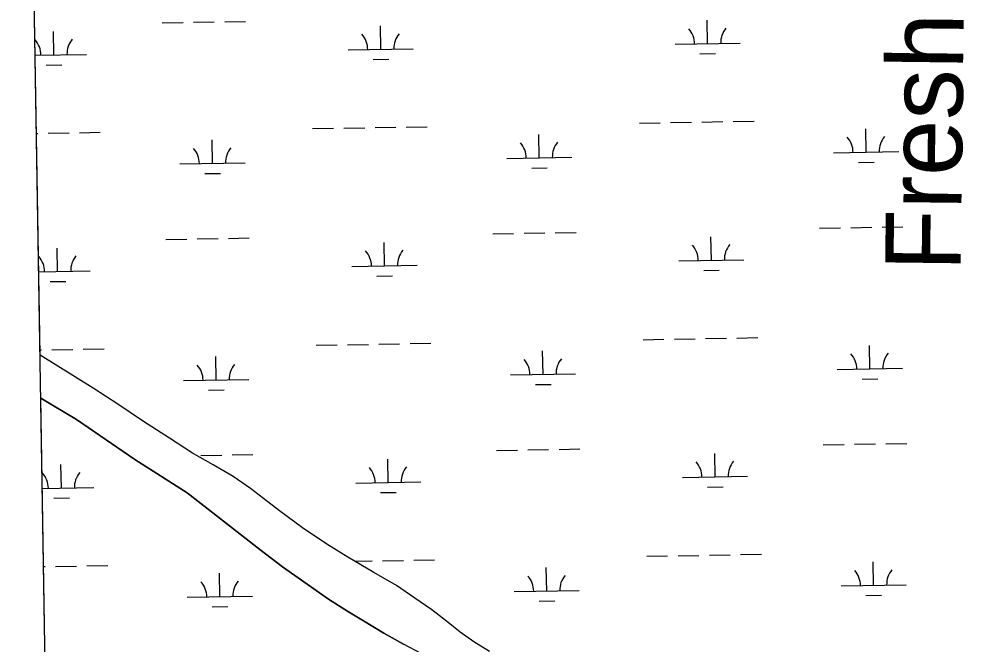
# Model space of a CAD drawing. Extents: x 3887375 to 3925618, y 296674 to 322633.
# Drawn here: x 3891343 to 3892796, y 317906 to 318866 of the extents above; entities that cross this region are included whole.
import ezdxf

# ---------------------------------------------------------------- set-up
doc = ezdxf.new("R2010")
doc.units = 0
for name, color, linetype in [('V-GRID-FRAM', 7, 'Continuous'), ('V-RIVR-IDEN', 7, 'Continuous'), ('V-TOPO-SHOR', 7, 'Continuous'), ('V-WETL-SWMP', 7, 'Continuous')]:
    doc.layers.add(name, color=color, linetype=linetype)

msp = doc.modelspace()

# ---------------------------------------------------------------- linework, layer by layer
at = {"layer": 'V-GRID-FRAM'}
msp.add_lwpolyline([(3891343.3, 320285.8), (3923192.8, 320832.5), (3923512.8, 302652.9), (3891647.4, 302105.9), (3891343.3, 320285.8)], dxfattribs=at)
at = {"layer": 'V-TOPO-SHOR'}
for points in [[(3892065.8, 317895), (3892041.7, 317909.8), (3892020.8, 317924.3), (3892000, 317941.5), (3891977.2, 317958.6), (3891951.1, 317976.8), (3891923.1, 317996), (3891888.4, 318016), (3891848.3, 318039.7), (3891816.3, 318059.6), (3891778.8, 318084.6), (3891743.6, 318110.9), (3891718.8, 318129.7), (3891699, 318145.2), (3891672.5, 318163.4), (3891641.8, 318181.3), (3891609.8, 318199.6), (3891574.6, 318222.5), (3891534.8, 318248.2), (3891495, 318274.5), (3891457.5, 318299.2), (3891375.7, 318349.7)], [(3891960.7, 317891.6), (3891933.9, 317906.2), (3891903.8, 317922.8), (3891872.5, 317942.1), (3891849.6, 317955.6), (3891818.9, 317975.2), (3891790.9, 317994.8), (3891748.2, 318025.1), (3891713.3, 318051.3), (3891687.6, 318071.5), (3891601.6, 318138.4), (3891521.4, 318189.8), (3891431.7, 318251.1), (3891376.8, 318283.8)]]:
    msp.add_lwpolyline(points, dxfattribs=at)
at = {"layer": 'V-WETL-SWMP'}
for p, q in [((3891375.7, 318349.7), (3891363.8, 319062.3)), ((3891563.3, 318860.3), (3891595.3, 318860.9)), ((3891611.3, 318861.1), (3891643.3, 318861.7)), ((3891659.3, 318862), (3891691.3, 318862.5)), ((3892400.8, 318828.3), (3892400.1, 318864.3)), ((3891397.1, 318811), (3891396.5, 318847)), ((3891898.9, 318819.6), (3891898.3, 318855.6)), ((3891848.9, 318818.8), (3891948.9, 318820.5)), ((3892350.8, 318827.4), (3892450.8, 318829.1)), ((3891368, 318810.5), (3891447.1, 318811.9)), ((3891887.2, 318804), (3891911.2, 318804.4)), ((3892389, 318812.6), (3892413, 318813)), ((3891385.4, 318795.4), (3891409.4, 318795.8)), ((3891890.2, 318699.4), (3891922.1, 318700)), ((3891938.1, 318700.2), (3891970.1, 318700.8)), ((3892296, 318706.4), (3892328, 318706.9)), ((3892344, 318707.2), (3892376, 318707.7)), ((3892392, 318708), (3892424, 318708.6)), ((3892440, 318708.8), (3892472, 318709.4)), ((3891370, 318690.5), (3891372.3, 318690.5)), ((3891388.3, 318690.8), (3891420.3, 318691.3)), ((3891436.3, 318691.6), (3891468.3, 318692.2)), ((3891794.2, 318697.8), (3891826.2, 318698.3)), ((3891842.2, 318698.6), (3891874.2, 318699.1)), ((3892142.3, 318653), (3892141.7, 318689)), ((3892644.1, 318661.6), (3892643.5, 318697.6)), ((3891640.5, 318644.4), (3891639.8, 318680.4)), ((3892594.1, 318660.7), (3892694.1, 318662.5)), ((3891590.5, 318643.5), (3891690.5, 318645.2)), ((3892092.3, 318652.1), (3892192.3, 318653.8)), ((3892632.4, 318646), (3892656.4, 318646.4)), ((3891628.7, 318628.7), (3891652.7, 318629.1)), ((3892130.6, 318637.3), (3892154.6, 318637.8)), ((3892572.7, 318544.9), (3892604.7, 318545.5)), ((3892620.7, 318545.7), (3892652.7, 318546.3)), ((3892668.7, 318546.6), (3892700.7, 318547.1)), ((3891569.1, 318527.7), (3891601, 318528.2)), ((3891617, 318528.5), (3891649, 318529.1)), ((3891665, 318529.3), (3891697, 318529.9)), ((3892070.9, 318536.3), (3892102.9, 318536.9)), ((3892118.9, 318537.1), (3892150.9, 318537.7)), ((3892166.9, 318538), (3892198.9, 318538.5)), ((3892406.5, 318495.6), (3892405.9, 318531.6)), ((3891402.8, 318478.4), (3891402.2, 318514.4)), ((3891904.6, 318487), (3891904, 318523)), ((3892356.5, 318494.8), (3892456.5, 318496.5)), ((3891854.6, 318486.2), (3891954.6, 318487.9)), ((3891373.6, 318477.9), (3891452.8, 318479.3)), ((3891892.9, 318471.4), (3891916.9, 318471.8)), ((3892394.7, 318480), (3892418.7, 318480.4)), ((3891391.1, 318462.8), (3891415.1, 318463.2)), ((3891799.9, 318365.1), (3891831.9, 318365.7)), ((3891847.9, 318366), (3891879.9, 318366.5)), ((3891895.9, 318366.8), (3891927.9, 318367.3)), ((3891943.9, 318367.6), (3891975.8, 318368.2)), ((3892301.7, 318373.7), (3892333.7, 318374.3)), ((3892349.7, 318374.6), (3892381.7, 318375.1)), ((3892397.7, 318375.4), (3892429.7, 318375.9)), ((3892445.7, 318376.2), (3892477.7, 318376.8)), ((3891375.6, 318357.8), (3891378, 318357.9)), ((3891394, 318358.2), (3891426, 318358.7)), ((3891442, 318359), (3891474, 318359.5)), ((3892148, 318320.4), (3892147.4, 318356.4)), ((3892649.8, 318329), (3892649.2, 318365)), ((3891457.5, 318299.2), (3891375.7, 318349.7)), ((3891646.2, 318311.7), (3891645.6, 318347.7)), ((3892599.9, 318328.1), (3892699.8, 318329.8)), ((3891596.2, 318310.9), (3891696.2, 318312.6)), ((3892098, 318319.5), (3892198, 318321.2)), ((3892638.1, 318313.3), (3892662.1, 318313.7)), ((3891495, 318274.5), (3891457.5, 318299.2)), ((3891634.4, 318296.1), (3891658.4, 318296.5)), ((3892136.3, 318304.7), (3892160.3, 318305.1)), ((3891404.2, 316648.5), (3891376.8, 318283.8)), ((3891376.8, 318283.8), (3891431.7, 318251.1)), ((3891534.8, 318248.2), (3891495, 318274.5)), ((3891431.7, 318251.1), (3891521.4, 318189.8)), ((3891574.6, 318222.5), (3891534.8, 318248.2)), ((3891609.8, 318199.6), (3891574.6, 318222.5)), ((3892172.6, 318205.3), (3892204.6, 318205.9)), ((3892578.4, 318212.3), (3892610.4, 318212.8)), ((3892626.4, 318213.1), (3892658.4, 318213.7)), ((3892674.4, 318213.9), (3892706.4, 318214.5)), ((3891641.8, 318181.3), (3891609.8, 318199.6)), ((3891622.8, 318195.9), (3891654.7, 318196.4)), ((3891670.7, 318196.7), (3891702.7, 318197.3)), ((3892076.6, 318203.7), (3892108.6, 318204.2)), ((3892124.6, 318204.5), (3892156.6, 318205.1)), ((3892412.2, 318163), (3892411.6, 318199)), ((3891408.5, 318145.8), (3891407.9, 318181.8)), ((3891521.4, 318189.8), (3891601.6, 318138.4)), ((3891672.5, 318163.4), (3891641.8, 318181.3)), ((3891910.4, 318154.4), (3891909.7, 318190.4)), ((3891699, 318145.2), (3891672.5, 318163.4)), ((3892362.2, 318162.1), (3892462.2, 318163.9)), ((3891860.4, 318153.5), (3891960.3, 318155.3)), ((3892400.5, 318147.4), (3892424.4, 318147.8)), ((3891379.1, 318145.3), (3891458.5, 318146.6)), ((3891601.6, 318138.4), (3891687.6, 318071.5)), ((3891718.8, 318129.7), (3891699, 318145.2)), ((3891898.6, 318138.8), (3891922.6, 318139.2)), ((3891396.8, 318130.1), (3891420.8, 318130.6)), ((3891743.6, 318110.9), (3891718.8, 318129.7)), ((3891778.8, 318084.6), (3891743.6, 318110.9)), ((3891816.3, 318059.6), (3891778.8, 318084.6)), ((3891687.6, 318071.5), (3891713.3, 318051.3)), ((3891713.3, 318051.3), (3891748.2, 318025.1)), ((3891848.3, 318039.7), (3891816.3, 318059.6)), ((3891888.4, 318016), (3891848.3, 318039.7)), ((3891858.9, 318033.4), (3891885.6, 318033.9)), ((3891901.6, 318034.2), (3891933.6, 318034.7)), ((3891949.6, 318035), (3891981.6, 318035.5)), ((3892307.4, 318041.1), (3892339.4, 318041.7)), ((3892355.4, 318041.9), (3892387.4, 318042.5)), ((3892403.4, 318042.8), (3892435.4, 318043.3)), ((3892451.4, 318043.6), (3892483.4, 318044.1)), ((3892655.6, 317996.3), (3892654.9, 318032.3)), ((3891381.1, 318025.2), (3891383.7, 318025.3)), ((3891399.7, 318025.5), (3891431.7, 318026.1)), ((3891447.7, 318026.4), (3891479.7, 318026.9)), ((3891748.2, 318025.1), (3891790.9, 317994.8)), ((3892153.7, 317987.7), (3892153.1, 318023.7)), ((3891651.9, 317979.1), (3891651.3, 318015.1)), ((3891923.1, 317996), (3891888.4, 318016)), ((3891790.9, 317994.8), (3891818.9, 317975.2)), ((3891951.1, 317976.8), (3891923.1, 317996)), ((3892103.7, 317986.9), (3892203.7, 317988.6)), ((3892605.6, 317995.5), (3892705.5, 317997.2)), ((3891601.9, 317978.3), (3891701.9, 317980)), ((3891818.9, 317975.2), (3891849.6, 317955.6)), ((3891977.2, 317958.6), (3891951.1, 317976.8)), ((3892643.8, 317980.7), (3892667.8, 317981.1)), ((3891640.2, 317963.5), (3891664.1, 317963.9)), ((3892000, 317941.5), (3891977.2, 317958.6)), ((3892142, 317972.1), (3892166, 317972.5)), ((3891849.6, 317955.6), (3891872.5, 317942.1)), ((3891872.5, 317942.1), (3891903.8, 317922.8)), ((3892020.8, 317924.3), (3892000, 317941.5)), ((3891903.8, 317922.8), (3891933.9, 317906.2)), ((3892041.7, 317909.8), (3892020.8, 317924.3)), ((3892065.8, 317895), (3892041.7, 317909.8))]:
    msp.add_line(p, q, dxfattribs=at)
for centre, start, end in [((3892345.5, 318827.8), 0.2115, 41.7552), ((3892456, 318829.7), 140.2115, 181.7552), ((3891341.9, 318810.6), 0.2115, 41.7552), ((3891452.3, 318812.5), 140.2115, 181.7552), ((3891843.7, 318819.2), 0.2115, 41.7552), ((3891954.2, 318821.1), 140.2115, 181.7552), ((3892699.4, 318663), 140.2115, 181.7552), ((3892087.1, 318652.5), 0.2115, 41.7552), ((3892197.5, 318654.4), 140.2115, 181.7552), ((3892588.9, 318661.1), 0.2115, 41.7552), ((3891585.2, 318643.9), 0.2115, 41.7552), ((3891695.7, 318645.8), 140.2115, 181.7552), ((3891959.9, 318488.4), 140.2115, 181.7552), ((3892351.2, 318495.2), 0.2115, 41.7552), ((3892461.7, 318497.1), 140.2115, 181.7552), ((3891347.6, 318477.9), 0.2115, 41.7552), ((3891458, 318479.8), 140.2115, 181.7552), ((3891849.4, 318486.5), 0.2115, 41.7552), ((3892594.6, 318328.5), 0.2115, 41.7552), ((3892705.1, 318330.4), 140.2115, 181.7552), ((3892092.8, 318319.9), 0.2115, 41.7552), ((3892203.2, 318321.8), 140.2115, 181.7552), ((3891590.9, 318311.3), 0.2115, 41.7552), ((3891701.4, 318313.2), 140.2115, 181.7552), ((3891855.1, 318153.9), 0.2115, 41.7552), ((3891965.6, 318155.8), 140.2115, 181.7552), ((3892356.9, 318162.5), 0.2115, 41.7552), ((3892467.4, 318164.4), 140.2115, 181.7552), ((3891353.3, 318145.3), 0.2115, 41.7552), ((3891463.7, 318147.2), 140.2115, 181.7552), ((3892600.3, 317995.9), 0.2115, 41.7552), ((3892710.8, 317997.8), 140.2115, 181.7552), ((3891596.6, 317978.6), 0.2115, 41.7552), ((3891707.1, 317980.5), 140.2115, 181.7552), ((3892098.5, 317987.3), 0.2115, 41.7552), ((3892208.9, 317989.2), 140.2115, 181.7552)]:
    msp.add_arc(centre, 35.2, start, end, dxfattribs=at)

# ---------------------------------------------------------------- texts
at = {"layer": 'V-RIVR-IDEN'}
msp.add_text('Fresh', height=116, rotation=89.3096, dxfattribs=at).set_placement((3892789.2, 318478.3))

doc.saveas('drawing.dxf')
